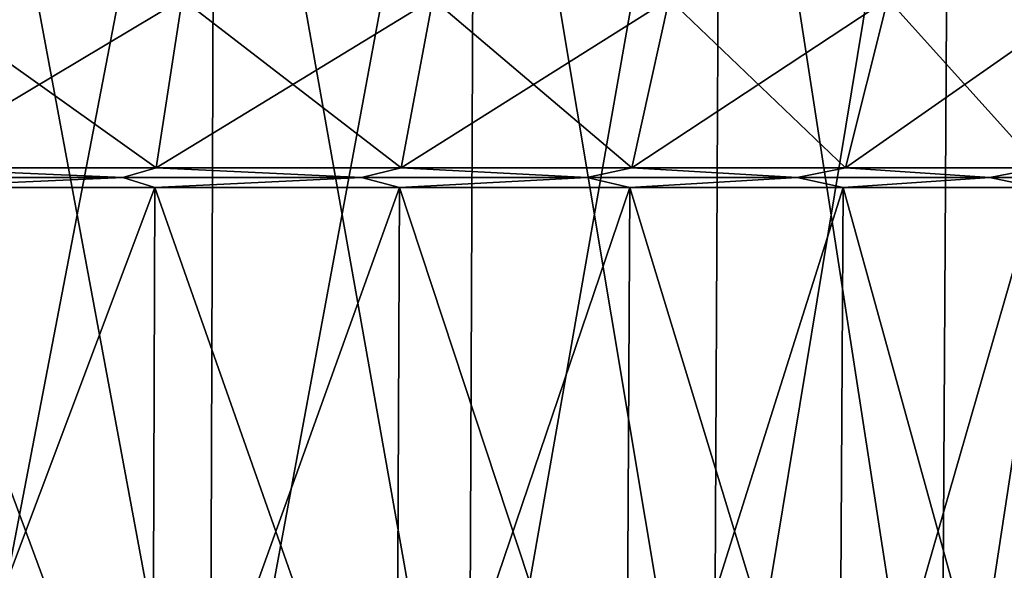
# Model space of a CAD drawing. Header units: metres. Extents: x -92 to 264, y -100 to 50.
# Tile 196 of 656: x 8.15 to 16.76, y -73.58 to -68.76. Entities that reach past the tile are written whole.
import ezdxf

# ---------------------------------------------------------------- set-up
doc = ezdxf.new("R2010")
doc.units = ezdxf.units.M
doc.layers.add('solid_21062050_01', color=7, linetype='CONTINUOUS')

msp = doc.modelspace()

# ---------------------------------------------------------------- linework, layer by layer
at = {"layer": 'solid_21062050_01'}
for points in [[(9.858183, -64.201744, -27.468565), (9.815159, -76.706161, -27.36828), (7.45088, -76.706161, -28.243914)], [(7.483526, -64.201744, -28.34804), (9.858183, -64.201744, -27.468565), (7.45088, -76.706161, -28.243914)], [(7.483526, -64.201744, 19.355579), (7.450881, -76.706161, 19.251451), (9.815159, -76.706161, 18.37582)], [(9.858183, -64.201744, 18.476105), (7.483526, -64.201744, 19.355579), (9.815159, -76.706161, 18.37582)], [(12.131678, -64.201744, -26.353365), (12.078719, -76.706161, -26.257954), (9.815159, -76.706161, -27.36828)], [(9.858183, -64.201744, -27.468565), (12.131678, -64.201744, -26.353365), (9.815159, -76.706161, -27.36828)], [(9.858183, -64.201744, 18.476105), (9.815159, -76.706161, 18.37582), (12.078719, -76.706161, 17.265493)], [(12.131678, -64.201744, 17.360905), (9.858183, -64.201744, 18.476105), (12.078719, -76.706161, 17.265493)], [(14.280685, -64.201744, -25.013882), (14.218353, -76.706161, -24.924311), (12.078719, -76.706161, -26.257954)], [(12.131678, -64.201744, -26.353365), (14.280685, -64.201744, -25.013882), (12.078719, -76.706161, -26.257954)], [(12.131678, -64.201744, 17.360905), (12.078719, -76.706161, 17.265493), (14.218353, -76.706161, 15.93185)], [(14.280685, -64.201744, 16.021421), (12.131678, -64.201744, 17.360905), (14.218353, -76.706161, 15.93185)], [(16.283154, -64.201744, -23.463858), (16.212072, -76.706161, -23.381058), (14.218353, -76.706161, -24.924311)], [(14.280685, -64.201744, -25.013882), (16.283154, -64.201744, -23.463858), (14.218353, -76.706161, -24.924311)], [(14.280685, -64.201744, 16.021421), (14.218353, -76.706161, 15.93185), (16.212076, -76.706161, 14.388596)], [(16.283154, -64.201744, 14.471397), (14.280685, -64.201744, 16.021421), (16.212076, -76.706161, 14.388596)], [(18.118534, -64.201744, -21.7192), (18.039442, -76.706161, -21.644016), (16.212072, -76.706161, -23.381058)], [(16.283154, -64.201744, -23.463858), (18.118534, -64.201744, -21.7192), (16.212072, -76.706161, -23.381058)], [(16.283154, -64.201744, 14.471397), (16.212076, -76.706161, 14.388596), (18.039442, -76.706161, 12.651556)], [(18.118534, -64.201744, 12.72674), (16.283154, -64.201744, 14.471397), (18.039442, -76.706161, 12.651556)], [(9.570448, -68.582581, 16.999363), (9.345658, -70.060753, 16.494478), (7.100331, -70.060753, 17.356377)], [(7.271117, -68.582581, 17.881992), (9.570448, -68.582581, 16.999363), (7.100331, -70.060753, 17.356377)], [(7.271117, -68.582581, -26.874453), (7.100331, -70.060753, -26.348837), (9.345658, -70.060753, -25.486938)], [(9.570448, -68.582581, -25.991823), (7.271117, -68.582581, -26.874453), (9.345658, -70.060753, -25.486938)], [(11.764923, -68.582581, 15.881223), (11.488587, -70.060753, 15.402601), (9.345658, -70.060753, 16.494478)], [(9.570448, -68.582581, 16.999363), (11.764923, -68.582581, 15.881223), (9.345658, -70.060753, 16.494478)], [(9.570448, -68.582581, -25.991823), (9.345658, -70.060753, -25.486938), (11.488587, -70.060753, -24.395061)], [(11.764923, -68.582581, -24.873684), (9.570448, -68.582581, -25.991823), (11.488587, -70.060753, -24.395061)], [(13.830496, -68.582581, 14.539824), (13.505647, -70.060753, 14.092709), (11.488587, -70.060753, 15.402601)], [(11.764923, -68.582581, 15.881223), (13.830496, -68.582581, 14.539824), (11.488587, -70.060753, 15.402601)], [(11.764923, -68.582581, -24.873684), (11.488587, -70.060753, -24.395061), (13.505646, -70.060753, -23.085169)], [(13.830496, -68.582581, -23.532286), (11.764923, -68.582581, -24.873684), (13.505646, -70.060753, -23.085169)], [(13.830496, -68.582581, -23.532286), (13.505646, -70.060753, -23.085169), (15.374735, -70.060753, -21.571611)], [(15.744542, -68.582581, 12.989861), (15.374736, -70.060753, 12.579151), (13.505647, -70.060753, 14.092709)], [(13.830496, -68.582581, 14.539824), (15.744542, -68.582581, 12.989861), (13.505647, -70.060753, 14.092709)], [(15.744542, -68.582581, -21.982323), (13.830496, -68.582581, -23.532286), (15.374735, -70.060753, -21.571611)], [(15.744542, -68.582581, -21.982323), (15.374735, -70.060753, -21.571611), (17.075375, -70.060753, -19.870974)], [(17.486088, -68.582581, 11.248317), (17.075375, -70.060753, 10.878512), (15.374736, -70.060753, 12.579151)], [(15.744542, -68.582581, 12.989861), (17.486088, -68.582581, 11.248317), (15.374736, -70.060753, 12.579151)], [(17.486088, -68.582581, -20.240776), (15.744542, -68.582581, -21.982323), (17.075375, -70.060753, -19.870974)], [(6.87155, -70.144737, 17.404984), (7.100331, -70.060753, 17.356377), (9.052003, -70.144737, 16.597431)], [(9.052003, -70.144737, -25.589891), (7.100331, -70.060753, -26.348837), (6.87155, -70.144737, -26.397444)], [(9.052003, -70.144737, 16.597431), (7.100331, -70.060753, 17.356377), (9.345658, -70.060753, 16.494478)], [(9.052003, -70.144737, -25.589891), (9.345658, -70.060753, -25.486938), (7.100331, -70.060753, -26.348837)], [(9.052003, -70.144737, 16.597431), (9.345658, -70.060753, 16.494478), (11.139571, -70.144737, 15.573431)], [(11.139571, -70.144737, -24.565891), (9.345658, -70.060753, -25.486938), (9.052003, -70.144737, -25.589891)], [(11.139571, -70.144737, 15.573431), (9.345658, -70.060753, 16.494478), (11.488587, -70.060753, 15.402601)], [(11.139571, -70.144737, -24.565891), (11.488587, -70.060753, -24.395061), (9.345658, -70.060753, -25.486938)], [(11.139571, -70.144737, 15.573431), (11.488587, -70.060753, 15.402601), (13.112831, -70.144737, 14.343489)], [(13.112831, -70.144737, -23.335949), (11.488587, -70.060753, -24.395061), (11.139571, -70.144737, -24.565891)], [(13.112831, -70.144737, 14.343489), (11.488587, -70.060753, 15.402601), (13.505647, -70.060753, 14.092709)], [(13.112831, -70.144737, -23.335949), (13.505646, -70.060753, -23.085169), (11.488587, -70.060753, -24.395061)], [(13.112831, -70.144737, 14.343489), (13.505647, -70.060753, 14.092709), (14.951536, -70.144737, 12.920225)], [(14.951536, -70.144737, -21.912685), (13.505646, -70.060753, -23.085169), (13.112831, -70.144737, -23.335949)], [(14.951536, -70.144737, -21.912685), (15.374735, -70.060753, -21.571611), (13.505646, -70.060753, -23.085169)], [(14.951536, -70.144737, 12.920225), (13.505647, -70.060753, 14.092709), (15.374736, -70.060753, 12.579151)], [(14.951536, -70.144737, 12.920225), (15.374736, -70.060753, 12.579151), (16.636818, -70.144737, 11.318245)], [(16.636818, -70.144737, -20.310705), (15.374735, -70.060753, -21.571611), (14.951536, -70.144737, -21.912685)], [(16.636818, -70.144737, -20.310705), (17.075375, -70.060753, -19.870974), (15.374735, -70.060753, -21.571611)], [(16.636818, -70.144737, 11.318245), (15.374736, -70.060753, 12.579151), (17.075375, -70.060753, 10.878512)], [(16.636818, -70.144737, 11.318245), (17.075375, -70.060753, 10.878512), (18.151384, -70.144737, 9.553987)], [(18.151384, -70.144737, -18.546448), (17.075375, -70.060753, -19.870974), (16.636818, -70.144737, -20.310705)], [(9.052003, -70.144737, -25.589891), (6.87155, -70.144737, -26.397444), (7.090559, -70.231491, -26.318739)], [(6.87155, -70.144737, 17.404984), (9.052003, -70.144737, 16.597431), (7.090559, -70.231491, 17.326279)], [(9.052003, -70.144737, -25.589891), (7.090559, -70.231491, -26.318739), (9.332791, -70.231491, -25.458027)], [(9.052003, -70.144737, 16.597431), (9.332791, -70.231491, 16.465567), (7.090559, -70.231491, 17.326279)], [(11.139571, -70.144737, -24.565891), (9.052003, -70.144737, -25.589891), (9.332791, -70.231491, -25.458027)], [(9.052003, -70.144737, 16.597431), (11.139571, -70.144737, 15.573431), (9.332791, -70.231491, 16.465567)], [(11.139571, -70.144737, -24.565891), (9.332791, -70.231491, -25.458027), (11.47277, -70.231491, -24.367653)], [(11.139571, -70.144737, 15.573431), (11.47277, -70.231491, 15.375193), (9.332791, -70.231491, 16.465567)], [(13.112831, -70.144737, -23.335949), (11.139571, -70.144737, -24.565891), (11.47277, -70.231491, -24.367653)], [(11.139571, -70.144737, 15.573431), (13.112831, -70.144737, 14.343489), (11.47277, -70.231491, 15.375193)], [(13.112831, -70.144737, -23.335949), (11.47277, -70.231491, -24.367653), (13.48705, -70.231491, -23.059565)], [(13.112831, -70.144737, 14.343489), (13.48705, -70.231491, 14.067104), (11.47277, -70.231491, 15.375193)], [(14.951536, -70.144737, -21.912685), (13.112831, -70.144737, -23.335949), (13.48705, -70.231491, -23.059565)], [(13.112831, -70.144737, 14.343489), (14.951536, -70.144737, 12.920225), (13.48705, -70.231491, 14.067104)], [(14.951536, -70.144737, -21.912685), (13.48705, -70.231491, -23.059565), (15.353564, -70.231491, -21.548092)], [(14.951536, -70.144737, 12.920225), (15.353564, -70.231491, 12.555632), (13.48705, -70.231491, 14.067104)], [(16.636818, -70.144737, -20.310705), (14.951536, -70.144737, -21.912685), (15.353564, -70.231491, -21.548092)], [(14.951536, -70.144737, 12.920225), (16.636818, -70.144737, 11.318245), (15.353564, -70.231491, 12.555632)], [(16.636818, -70.144737, -20.310705), (15.353564, -70.231491, -21.548092), (17.051861, -70.231491, -19.849796)], [(16.636818, -70.144737, 11.318245), (17.051861, -70.231491, 10.857335), (15.353564, -70.231491, 12.555632)], [(18.151384, -70.144737, -18.546448), (16.636818, -70.144737, -20.310705), (17.051861, -70.231491, -19.849796)], [(16.636818, -70.144737, 11.318245), (18.151384, -70.144737, 9.553987), (17.051861, -70.231491, 10.857335)], [(9.332791, -70.231491, 16.465567), (9.311464, -76.239906, 16.417665), (7.074356, -76.239906, 17.276411)], [(7.090559, -70.231491, 17.326279), (9.332791, -70.231491, 16.465567), (7.074356, -76.239906, 17.276411)], [(7.090559, -70.231491, -26.318739), (7.074356, -76.239906, -26.268871), (9.311464, -76.239906, -25.410126)], [(9.332791, -70.231491, -25.458027), (7.090559, -70.231491, -26.318739), (9.311464, -76.239906, -25.410126)], [(11.47277, -70.231491, 15.375193), (11.446552, -76.239906, 15.329783), (9.311464, -76.239906, 16.417665)], [(9.332791, -70.231491, 16.465567), (11.47277, -70.231491, 15.375193), (9.311464, -76.239906, 16.417665)], [(9.332791, -70.231491, -25.458027), (9.311464, -76.239906, -25.410126), (11.446554, -76.239906, -24.322243)], [(11.47277, -70.231491, -24.367653), (9.332791, -70.231491, -25.458027), (11.446554, -76.239906, -24.322243)], [(13.48705, -70.231491, 14.067104), (13.45623, -76.239906, 14.024684), (11.446552, -76.239906, 15.329783)], [(11.47277, -70.231491, 15.375193), (13.48705, -70.231491, 14.067104), (11.446552, -76.239906, 15.329783)], [(11.47277, -70.231491, -24.367653), (11.446554, -76.239906, -24.322243), (13.456231, -76.239906, -23.017143)], [(13.48705, -70.231491, -23.059565), (11.47277, -70.231491, -24.367653), (13.456231, -76.239906, -23.017143)], [(15.353564, -70.231491, 12.555632), (15.318479, -76.239906, 12.516665), (13.45623, -76.239906, 14.024684)], [(13.48705, -70.231491, 14.067104), (15.353564, -70.231491, 12.555632), (13.45623, -76.239906, 14.024684)], [(13.48705, -70.231491, -23.059565), (13.456231, -76.239906, -23.017143), (15.318478, -76.239906, -21.509127)], [(15.353564, -70.231491, -21.548092), (13.48705, -70.231491, -23.059565), (15.318478, -76.239906, -21.509127)], [(15.353564, -70.231491, -21.548092), (15.318478, -76.239906, -21.509127), (17.012894, -76.239906, -19.814711)], [(17.051861, -70.231491, 10.857335), (17.012894, -76.239906, 10.822249), (15.318479, -76.239906, 12.516665)], [(15.353564, -70.231491, 12.555632), (17.051861, -70.231491, 10.857335), (15.318479, -76.239906, 12.516665)], [(17.051861, -70.231491, -19.849796), (15.353564, -70.231491, -21.548092), (17.012894, -76.239906, -19.814711)]]:
    msp.add_3dface(points, dxfattribs=at)

doc.saveas('drawing.dxf')
